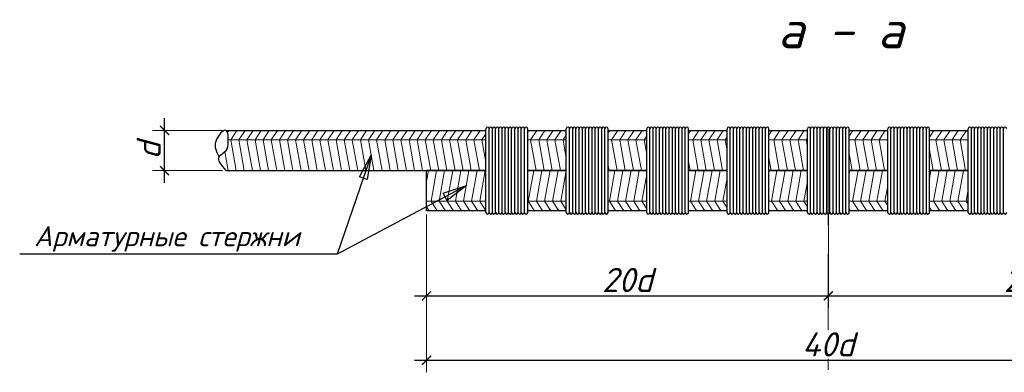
# Model space of a CAD drawing. Header units: millimetres. Extents: x -33345 to 4712671, y -3392 to 121473.
# Tile 526 of 656: x 2652562 to 2659644, y 57927 to 60460. Entities that reach past the tile are written whole.
import ezdxf

# ---------------------------------------------------------------- set-up
doc = ezdxf.new("R2010")
doc.units = ezdxf.units.MM
doc.linetypes.add('ACAD_ISO04W100', pattern=[30, 24, -3, 0, -3])
doc.layers.add('размеры КЖ', color=7, linetype='Continuous')
doc.layers.add('Размеры1', color=252, linetype='Continuous', lineweight=15)
doc.styles.add('GOST 2.304', font='isocpeui.ttf')
doc.styles.add('ISOCPEUR', font='isocpeui.ttf', dxfattribs={"height": 300})
doc.dimstyles.new('SPDS$0', dxfattribs={"dimscale": 100, "dimtxt": 2.5, "dimasz": 1.5, "dimexe": 2, "dimexo": 0.625, "dimtad": 1, "dimdec": 0, "dimtxsty": 'GOST 2.304', "dimblk": '*U113', "dimcen": 0, "dimdle": 2, "dimclre": 256, "dimaunit": 1, "dimazin": 0, "dimtfac": 1, "dimtdec": 0, "dimtmove": 1, "dimatfit": 3, "dimfxl": 0.18, "dimtfill": 1, "dimtolj": 1, "dimtzin": 0, "dimlwe": -1, "dimarcsym": 0})

# ---------------------------------------------------------------- blocks, each defined once
blk = doc.blocks.new('_ArchTick')
at = {"color": 0, "linetype": 'ByBlock', "const_width": 0.15}
blk.add_lwpolyline([(-0.5, -0.5), (0.5, 0.5)], dxfattribs=at)
blk = doc.blocks.new('*D309')
at = {"layer": 'Defpoints', "color": 0, "ltscale": 100, "transparency": 16777216}
for p in [(-49998831, 22683003), (-49998065, 22683003), (-49998065, 22682503)]:
    blk.add_point(p, dxfattribs=at)
at = {"layer": 'Размеры1', "color": 0, "lineweight": -2, "ltscale": 100, "transparency": 16777216}
blk.add_line((-49998831, 22682353), (-49998831, 22683153), dxfattribs=at)
at = {"layer": 'Размеры1', "ltscale": 100, "transparency": 16777216}
for p, q in [((-49998112, 22683003), (-49998981, 22683003)), ((-49998112, 22682503), (-49998981, 22682503))]:
    blk.add_line(p, q, dxfattribs=at)
at = {"layer": 'Размеры1', "color": 0, "lineweight": 0, "ltscale": 100, "transparency": 16777216, "insert": (-49999028, 22682753), "char_height": 300, "attachment_point": 5, "rotation": 90, "style": 'ISOCPEUR', "bg_fill": 3, "box_fill_scale": 1.1, "bg_fill_color": 256, "bg_fill_true_color": 13158600, "bg_fill_transparency": 0}
blk.add_mtext('\\A1;d', dxfattribs=at)
at = {"layer": 'Размеры1', "color": 0, "lineweight": -2, "ltscale": 100, "transparency": 16777216, "xscale": 112.5, "yscale": 112.5, "zscale": 112.5}
for p, rotation in [((-49998831, 22683003), 90), ((-49998831, 22682503), 270)]:
    blk.add_blockref('_ArchTick', p, dxfattribs=dict(at, rotation=rotation))
blk = doc.blocks.new('*U113')
at = {"color": 0, "linetype": 'ByBlock', "const_width": 0.15}
blk.add_lwpolyline([(-0.5, -0.5), (0.5, 0.5)], dxfattribs=at)
blk = doc.blocks.new('*D311')
at = {"layer": 'Defpoints', "color": 0, "ltscale": 100, "transparency": 16777216}
for p in [(-49995572, 22682003), (-49990572, 22682003), (-49990572, 22680947)]:
    blk.add_point(p, dxfattribs=at)
at = {"layer": 'Размеры1', "ltscale": 100, "transparency": 16777216}
for p, q in [((-49995572, 22681956), (-49995572, 22680797)), ((-49990572, 22681956), (-49990572, 22680797))]:
    blk.add_line(p, q, dxfattribs=at)
at = {"layer": 'Размеры1', "color": 0, "lineweight": -2, "ltscale": 100, "transparency": 16777216}
blk.add_line((-49995722, 22680947), (-49990422, 22680947), dxfattribs=at)
at = {"layer": 'Размеры1', "color": 0, "lineweight": -2, "ltscale": 100, "transparency": 16777216, "xscale": 112.5, "yscale": 112.5, "zscale": 112.5, "rotation": 180}
blk.add_blockref('_ArchTick', (-49995572, 22680947), dxfattribs=at)
at = {"layer": 'Размеры1', "color": 0, "lineweight": -2, "ltscale": 100, "transparency": 16777216, "xscale": 112.5, "yscale": 112.5, "zscale": 112.5}
blk.add_blockref('_ArchTick', (-49990572, 22680947), dxfattribs=at)
at = {"layer": 'Размеры1', "color": 0, "lineweight": 0, "ltscale": 100, "transparency": 16777216, "insert": (-49993072, 22681144), "char_height": 300, "attachment_point": 5, "style": 'ISOCPEUR', "bg_fill": 3, "box_fill_scale": 1.1, "bg_fill_color": 256, "bg_fill_true_color": 13158600, "bg_fill_transparency": 0}
blk.add_mtext('\\A1;2{\\fISOCPEUR|b0|i1|c186|p34;0d}', dxfattribs=at)
blk = doc.blocks.new('*D312')
at = {"layer": 'Defpoints', "color": 0, "ltscale": 100, "transparency": 16777216}
for p in [(-49985572, 22681703), (-49995572, 22681203), (-49985572, 22680147)]:
    blk.add_point(p, dxfattribs=at)
at = {"layer": 'Размеры1', "ltscale": 100, "transparency": 16777216}
for p, q in [((-49985572, 22681656), (-49985572, 22679997)), ((-49995572, 22681156), (-49995572, 22679997))]:
    blk.add_line(p, q, dxfattribs=at)
at = {"layer": 'Размеры1', "color": 0, "lineweight": -2, "ltscale": 100, "transparency": 16777216}
blk.add_line((-49995722, 22680147), (-49985422, 22680147), dxfattribs=at)
at = {"layer": 'Размеры1', "color": 0, "lineweight": -2, "ltscale": 100, "transparency": 16777216, "xscale": 112.5, "yscale": 112.5, "zscale": 112.5, "rotation": 180}
blk.add_blockref('_ArchTick', (-49995572, 22680147), dxfattribs=at)
at = {"layer": 'Размеры1', "color": 0, "lineweight": -2, "ltscale": 100, "transparency": 16777216, "xscale": 112.5, "yscale": 112.5, "zscale": 112.5}
blk.add_blockref('_ArchTick', (-49985572, 22680147), dxfattribs=at)
at = {"layer": 'Размеры1', "color": 0, "lineweight": 0, "ltscale": 100, "transparency": 16777216, "insert": (-49990572, 22680344), "char_height": 300, "attachment_point": 5, "style": 'ISOCPEUR', "bg_fill": 3, "box_fill_scale": 1.1, "bg_fill_color": 256, "bg_fill_true_color": 13158600, "bg_fill_transparency": 0}
blk.add_mtext('\\A1;40d', dxfattribs=at)
blk = doc.blocks.new('*D313')
at = {"layer": 'Defpoints', "color": 0, "ltscale": 100, "transparency": 16777216}
for p in [(-49990572, 22682003), (-49985572, 22682003), (-49985572, 22680947)]:
    blk.add_point(p, dxfattribs=at)
at = {"layer": 'Размеры1', "ltscale": 100, "transparency": 16777216}
for p, q in [((-49990572, 22681956), (-49990572, 22680797)), ((-49985572, 22681956), (-49985572, 22680797))]:
    blk.add_line(p, q, dxfattribs=at)
at = {"layer": 'Размеры1', "color": 0, "lineweight": -2, "ltscale": 100, "transparency": 16777216}
blk.add_line((-49990722, 22680947), (-49985422, 22680947), dxfattribs=at)
at = {"layer": 'Размеры1', "color": 0, "lineweight": -2, "ltscale": 100, "transparency": 16777216, "xscale": 112.5, "yscale": 112.5, "zscale": 112.5, "rotation": 180}
blk.add_blockref('_ArchTick', (-49990572, 22680947), dxfattribs=at)
at = {"layer": 'Размеры1', "color": 0, "lineweight": -2, "ltscale": 100, "transparency": 16777216, "xscale": 112.5, "yscale": 112.5, "zscale": 112.5}
blk.add_blockref('_ArchTick', (-49985572, 22680947), dxfattribs=at)
at = {"layer": 'Размеры1', "color": 0, "lineweight": 0, "ltscale": 100, "transparency": 16777216, "insert": (-49988072, 22681144), "char_height": 300, "attachment_point": 5, "style": 'ISOCPEUR', "bg_fill": 3, "box_fill_scale": 1.1, "bg_fill_color": 256, "bg_fill_true_color": 13158600, "bg_fill_transparency": 0}
blk.add_mtext('\\A1;2{\\fISOCPEUR|b0|i1|c186|p34;0d}', dxfattribs=at)
blk = doc.blocks.new('jsd')
at = {"color": 250, "ltscale": 15}
for p, q in [((-49994312.3, 22683003.4), (-49994312.3, 22683023.4)), ((-49993312.3, 22683003.4), (-49993312.3, 22683023.4)), ((-49992312.3, 22683003.4), (-49992312.3, 22683023.4)), ((-49991312.3, 22683003.4), (-49991312.3, 22683023.4)), ((-49990312.3, 22683003.4), (-49990312.3, 22683023.4)), ((-49989312.3, 22683003.4), (-49989312.3, 22683023.4))]:
    blk.add_line(p, q, dxfattribs=at)
at = {"color": 250, "linetype": 'ACAD_ISO04W100', "lineweight": 9, "ltscale": 60}
blk.add_line((-49990572.3, 22680028.9), (-49990572.3, 22683023.4), dxfattribs=at)
at = {"color": 250, "lineweight": 25, "ltscale": 100}
for p, q in [((-49996405.1, 22682426.2), (-49996259.6, 22682693.8)), ((-49996259.6, 22682693.8), (-49996310.1, 22682393.4)), ((-49996310.1, 22682393.4), (-49996405.1, 22682426.2)), ((-49995363.9, 22682222), (-49995075, 22682318.7)), ((-49995075, 22682318.7), (-49995316.7, 22682133.3)), ((-49995316.7, 22682133.3), (-49995363.9, 22682222))]:
    blk.add_line(p, q, dxfattribs=at)
for points in [[(-49996259.6, 22682693.8), (-49996683.9, 22681463.4)], [(-49996683.9, 22681463.4), (-50000633.9, 22681463.4)]]:
    blk.add_lwpolyline(points, dxfattribs=at)
at = {"color": 250, "ltscale": 15}
for centre in [(-49994812.3, 22683023.4), (-49994772.3, 22683023.4), (-49994732.3, 22683023.4), (-49994692.3, 22683023.4), (-49994652.3, 22683023.4), (-49994612.3, 22683023.4), (-49994572.3, 22683023.4), (-49994532.3, 22683023.4), (-49994492.3, 22683023.4), (-49994452.3, 22683023.4), (-49994412.3, 22683023.4), (-49994372.3, 22683023.4), (-49994332.3, 22683023.4), (-49993812.3, 22683023.4), (-49993772.3, 22683023.4), (-49993732.3, 22683023.4), (-49993692.3, 22683023.4), (-49993652.3, 22683023.4), (-49993612.3, 22683023.4), (-49993572.3, 22683023.4), (-49993532.3, 22683023.4), (-49993492.3, 22683023.4), (-49993452.3, 22683023.4), (-49993412.3, 22683023.4), (-49993372.3, 22683023.4), (-49993332.3, 22683023.4), (-49992812.3, 22683023.4), (-49992772.3, 22683023.4), (-49992732.3, 22683023.4), (-49992692.3, 22683023.4), (-49992652.3, 22683023.4), (-49992612.3, 22683023.4), (-49992572.3, 22683023.4), (-49992532.3, 22683023.4), (-49992492.3, 22683023.4), (-49992452.3, 22683023.4), (-49992412.3, 22683023.4), (-49992372.3, 22683023.4), (-49992332.3, 22683023.4), (-49991812.3, 22683023.4), (-49991772.3, 22683023.4), (-49991732.3, 22683023.4), (-49991692.3, 22683023.4), (-49991652.3, 22683023.4), (-49991612.3, 22683023.4), (-49991572.3, 22683023.4), (-49991532.3, 22683023.4), (-49991492.3, 22683023.4), (-49991452.3, 22683023.4), (-49991412.3, 22683023.4), (-49991372.3, 22683023.4), (-49991332.3, 22683023.4), (-49990812.3, 22683023.4), (-49990772.3, 22683023.4), (-49990732.3, 22683023.4), (-49990692.3, 22683023.4), (-49990652.3, 22683023.4), (-49990612.3, 22683023.4), (-49990572.3, 22683023.4), (-49990532.3, 22683023.4), (-49990492.3, 22683023.4), (-49990452.3, 22683023.4), (-49990412.3, 22683023.4), (-49990372.3, 22683023.4), (-49990332.3, 22683023.4), (-49989812.3, 22683023.4), (-49989772.3, 22683023.4), (-49989732.3, 22683023.4), (-49989692.3, 22683023.4), (-49989652.3, 22683023.4), (-49989612.3, 22683023.4), (-49989572.3, 22683023.4), (-49989532.3, 22683023.4), (-49989492.3, 22683023.4), (-49989452.3, 22683023.4), (-49989412.3, 22683023.4), (-49989372.3, 22683023.4), (-49989332.3, 22683023.4), (-49988812.3, 22683023.4), (-49988772.3, 22683023.4), (-49988732.3, 22683023.4), (-49988692.3, 22683023.4), (-49988652.3, 22683023.4), (-49988612.3, 22683023.4), (-49988572.3, 22683023.4), (-49988532.3, 22683023.4), (-49988492.3, 22683023.4), (-49988452.3, 22683023.4), (-49988412.3, 22683023.4), (-49988372.3, 22683023.4)]:
    blk.add_arc(centre, 20, 0, 180, dxfattribs=at)
at = {"layer": 'размеры КЖ', "color": 250, "lineweight": 30}
for p, q in [((-49998065.4, 22683003.4), (-49994832.3, 22683003.4)), ((-49994312.3, 22683003.4), (-49993832.3, 22683003.4)), ((-49993312.3, 22683003.4), (-49992832.3, 22683003.4)), ((-49992312.3, 22683003.4), (-49991832.3, 22683003.4)), ((-49991312.3, 22683003.4), (-49990832.3, 22683003.4)), ((-49990312.3, 22683003.4), (-49989832.3, 22683003.4)), ((-49989312.3, 22683003.4), (-49988832.3, 22683003.4)), ((-49998065.4, 22682503.4), (-49994832.3, 22682503.4)), ((-49995572.3, 22682003.4), (-49995572.3, 22682503.4)), ((-49994832.3, 22682503.4), (-49995572.3, 22682503.4)), ((-49994312.3, 22682503.4), (-49993832.3, 22682503.4)), ((-49993832.3, 22682503.4), (-49994312.3, 22682503.4)), ((-49993312.3, 22682503.4), (-49992832.3, 22682503.4)), ((-49992832.3, 22682503.4), (-49993312.3, 22682503.4)), ((-49992312.3, 22682503.4), (-49991832.3, 22682503.4)), ((-49991832.3, 22682503.4), (-49992312.3, 22682503.4)), ((-49991312.3, 22682503.4), (-49990832.3, 22682503.4)), ((-49990832.3, 22682503.4), (-49991312.3, 22682503.4)), ((-49990312.3, 22682503.4), (-49989832.3, 22682503.4)), ((-49989832.3, 22682503.4), (-49990312.3, 22682503.4)), ((-49989312.3, 22682503.4), (-49988832.3, 22682503.4)), ((-49988832.3, 22682503.4), (-49989312.3, 22682503.4)), ((-49994832.3, 22682003.4), (-49995572.3, 22682003.4)), ((-49993832.3, 22682003.4), (-49994312.3, 22682003.4)), ((-49992832.3, 22682003.4), (-49993312.3, 22682003.4)), ((-49991832.3, 22682003.4), (-49992312.3, 22682003.4)), ((-49990832.3, 22682003.4), (-49991312.3, 22682003.4)), ((-49989832.3, 22682003.4), (-49990312.3, 22682003.4)), ((-49988832.3, 22682003.4), (-49989312.3, 22682003.4))]:
    blk.add_line(p, q, dxfattribs=at)
at = {"layer": 'размеры КЖ', "color": 250, "lineweight": 15}
for p, q in [((-49998048, 22682978.7), (-49998032, 22683003.4)), ((-49998008.3, 22682884.3), (-49997931.2, 22683003.4)), ((-49997907.5, 22682884.3), (-49997830.3, 22683003.4)), ((-49997806.6, 22682884.3), (-49997729.5, 22683003.4)), ((-49997705.7, 22682884.3), (-49997628.6, 22683003.4)), ((-49997604.9, 22682884.3), (-49997527.8, 22683003.4)), ((-49997504, 22682884.3), (-49997426.9, 22683003.4)), ((-49997403.2, 22682884.3), (-49997326.1, 22683003.4)), ((-49997302.3, 22682884.3), (-49997225.2, 22683003.4)), ((-49997201.5, 22682884.3), (-49997124.4, 22683003.4)), ((-49997100.6, 22682884.3), (-49997023.5, 22683003.4)), ((-49996999.8, 22682884.3), (-49996922.7, 22683003.4)), ((-49996898.9, 22682884.3), (-49996821.8, 22683003.4)), ((-49996798.1, 22682884.3), (-49996721, 22683003.4)), ((-49996697.2, 22682884.3), (-49996620.1, 22683003.4)), ((-49996596.4, 22682884.3), (-49996519.2, 22683003.4)), ((-49996495.5, 22682884.3), (-49996418.4, 22683003.4)), ((-49996394.7, 22682884.3), (-49996317.5, 22683003.4)), ((-49996293.8, 22682884.3), (-49996216.7, 22683003.4)), ((-49996193, 22682884.3), (-49996115.8, 22683003.4)), ((-49996092.1, 22682884.3), (-49996015, 22683003.4)), ((-49995991.2, 22682884.3), (-49995914.1, 22683003.4)), ((-49995890.4, 22682884.3), (-49995813.3, 22683003.4)), ((-49995789.5, 22682884.3), (-49995712.4, 22683003.4)), ((-49995688.7, 22682884.3), (-49995611.6, 22683003.4)), ((-49995587.8, 22682884.3), (-49995510.7, 22683003.4)), ((-49995487, 22682884.3), (-49995409.9, 22683003.4)), ((-49995386.1, 22682884.3), (-49995309, 22683003.4)), ((-49995285.3, 22682884.3), (-49995208.2, 22683003.4)), ((-49995184.4, 22682884.3), (-49995107.3, 22683003.4)), ((-49995083.6, 22682884.3), (-49995006.4, 22683003.4)), ((-49994982.7, 22682884.3), (-49994905.6, 22683003.4)), ((-49994312.3, 22682985.1), (-49994300.5, 22683003.4)), ((-49994276.7, 22682884.3), (-49994199.6, 22683003.4)), ((-49994175.9, 22682884.3), (-49994098.8, 22683003.4)), ((-49994075, 22682884.3), (-49993997.9, 22683003.4)), ((-49993974.2, 22682884.3), (-49993897.1, 22683003.4)), ((-49993312.3, 22682972), (-49993291.9, 22683003.4)), ((-49993268.2, 22682884.3), (-49993191.1, 22683003.4)), ((-49993167.4, 22682884.3), (-49993090.2, 22683003.4)), ((-49993066.5, 22682884.3), (-49992989.4, 22683003.4)), ((-49992965.7, 22682884.3), (-49992888.5, 22683003.4)), ((-49992312.3, 22682958.8), (-49992283.4, 22683003.4)), ((-49992259.7, 22682884.3), (-49992182.6, 22683003.4)), ((-49992158.8, 22682884.3), (-49992081.7, 22683003.4)), ((-49992058, 22682884.3), (-49991980.9, 22683003.4)), ((-49991957.1, 22682884.3), (-49991880, 22683003.4)), ((-49991312.3, 22682945.6), (-49991274.9, 22683003.4)), ((-49991251.2, 22682884.3), (-49991174, 22683003.4)), ((-49991150.3, 22682884.3), (-49991073.2, 22683003.4)), ((-49991049.5, 22682884.3), (-49990972.3, 22683003.4)), ((-49990948.6, 22682884.3), (-49990871.5, 22683003.4)), ((-49990312.3, 22682932.4), (-49990266.4, 22683003.4)), ((-49990242.6, 22682884.3), (-49990165.5, 22683003.4)), ((-49990141.8, 22682884.3), (-49990064.7, 22683003.4)), ((-49990040.9, 22682884.3), (-49989963.8, 22683003.4)), ((-49989940.1, 22682884.3), (-49989862.9, 22683003.4)), ((-49989312.3, 22682919.3), (-49989257.8, 22683003.4)), ((-49989234.1, 22682884.3), (-49989157, 22683003.4)), ((-49989133.2, 22682884.3), (-49989056.1, 22683003.4)), ((-49989032.4, 22682884.3), (-49988955.3, 22683003.4)), ((-49988931.5, 22682884.3), (-49988854.4, 22683003.4)), ((-49994832.3, 22682884.3), (-49998038.8, 22682884.3)), ((-49998008.3, 22682884.3), (-49997940, 22682503.4)), ((-49997907.5, 22682884.3), (-49997839.1, 22682503.4)), ((-49997806.6, 22682884.3), (-49997738.3, 22682503.4)), ((-49997705.7, 22682884.3), (-49997637.4, 22682503.4)), ((-49997604.9, 22682884.3), (-49997536.6, 22682503.4)), ((-49997504, 22682884.3), (-49997435.7, 22682503.4)), ((-49997403.2, 22682884.3), (-49997334.8, 22682503.4)), ((-49997302.3, 22682884.3), (-49997234, 22682503.4)), ((-49997201.5, 22682884.3), (-49997133.1, 22682503.4)), ((-49997100.6, 22682884.3), (-49997032.3, 22682503.4)), ((-49996999.8, 22682884.3), (-49996931.4, 22682503.4)), ((-49996898.9, 22682884.3), (-49996830.6, 22682503.4)), ((-49996798.1, 22682884.3), (-49996729.7, 22682503.4)), ((-49996697.2, 22682884.3), (-49996628.9, 22682503.4)), ((-49996596.4, 22682884.3), (-49996528, 22682503.4)), ((-49996495.5, 22682884.3), (-49996427.2, 22682503.4)), ((-49996394.7, 22682884.3), (-49996326.3, 22682503.4)), ((-49996293.8, 22682884.3), (-49996225.5, 22682503.4)), ((-49996193, 22682884.3), (-49996124.6, 22682503.4)), ((-49996092.1, 22682884.3), (-49996023.8, 22682503.4)), ((-49995991.2, 22682884.3), (-49995922.9, 22682503.4)), ((-49995890.4, 22682884.3), (-49995822.1, 22682503.4)), ((-49995789.5, 22682884.3), (-49995721.2, 22682503.4)), ((-49995688.7, 22682884.3), (-49995620.3, 22682503.4)), ((-49995587.8, 22682884.3), (-49995519.5, 22682503.4)), ((-49995487, 22682884.3), (-49995418.6, 22682503.4)), ((-49995386.1, 22682884.3), (-49995317.8, 22682503.4)), ((-49995285.3, 22682884.3), (-49995216.9, 22682503.4)), ((-49995184.4, 22682884.3), (-49995116.1, 22682503.4)), ((-49995083.6, 22682884.3), (-49995015.2, 22682503.4)), ((-49994982.7, 22682884.3), (-49994914.4, 22682503.4)), ((-49994881.9, 22682884.3), (-49994832.3, 22682960.8)), ((-49994881.9, 22682884.3), (-49994832.3, 22682607.9)), ((-49993832.3, 22682884.3), (-49994312.3, 22682884.3)), ((-49994276.7, 22682884.3), (-49994208.4, 22682503.4)), ((-49994175.9, 22682884.3), (-49994107.6, 22682503.4)), ((-49994075, 22682884.3), (-49994006.7, 22682503.4)), ((-49993974.2, 22682884.3), (-49993905.8, 22682503.4)), ((-49993873.3, 22682884.3), (-49993832.3, 22682947.7)), ((-49993873.3, 22682884.3), (-49993832.3, 22682655.4)), ((-49992832.3, 22682884.3), (-49993312.3, 22682884.3)), ((-49993268.2, 22682884.3), (-49993199.9, 22682503.4)), ((-49993167.4, 22682884.3), (-49993099, 22682503.4)), ((-49993066.5, 22682884.3), (-49992998.2, 22682503.4)), ((-49992965.7, 22682884.3), (-49992897.3, 22682503.4)), ((-49992864.8, 22682884.3), (-49992832.3, 22682934.5)), ((-49992864.8, 22682884.3), (-49992832.3, 22682703)), ((-49991832.3, 22682884.3), (-49992312.3, 22682884.3)), ((-49992259.7, 22682884.3), (-49992191.3, 22682503.4)), ((-49992158.8, 22682884.3), (-49992090.5, 22682503.4)), ((-49992058, 22682884.3), (-49991989.6, 22682503.4)), ((-49991957.1, 22682884.3), (-49991888.8, 22682503.4)), ((-49991856.3, 22682884.3), (-49991832.3, 22682921.3)), ((-49991856.3, 22682884.3), (-49991832.3, 22682750.5)), ((-49990832.3, 22682884.3), (-49991312.3, 22682884.3)), ((-49991251.2, 22682884.3), (-49991182.8, 22682503.4)), ((-49991150.3, 22682884.3), (-49991082, 22682503.4)), ((-49991049.5, 22682884.3), (-49990981.1, 22682503.4)), ((-49990948.6, 22682884.3), (-49990880.3, 22682503.4)), ((-49990847.7, 22682884.3), (-49990832.3, 22682908.1)), ((-49990847.7, 22682884.3), (-49990832.3, 22682798.1)), ((-49989832.3, 22682884.3), (-49990312.3, 22682884.3)), ((-49990242.6, 22682884.3), (-49990174.3, 22682503.4)), ((-49990141.8, 22682884.3), (-49990073.4, 22682503.4)), ((-49990040.9, 22682884.3), (-49989972.6, 22682503.4)), ((-49989940.1, 22682884.3), (-49989871.7, 22682503.4)), ((-49989839.2, 22682884.3), (-49989832.3, 22682895)), ((-49989839.2, 22682884.3), (-49989832.3, 22682845.6)), ((-49988832.3, 22682884.3), (-49989312.3, 22682884.3)), ((-49989234.1, 22682884.3), (-49989165.8, 22682503.4)), ((-49989133.2, 22682884.3), (-49989064.9, 22682503.4)), ((-49989032.4, 22682884.3), (-49988964, 22682503.4)), ((-49988931.5, 22682884.3), (-49988863.2, 22682503.4)), ((-49998082.6, 22682736.2), (-49998040.8, 22682503.4)), ((-49989312.3, 22682757.9), (-49989266.6, 22682503.4)), ((-49992312.3, 22682615.3), (-49992292.2, 22682503.4)), ((-49991312.3, 22682662.8), (-49991283.7, 22682503.4)), ((-49990312.3, 22682710.4), (-49990275.1, 22682503.4)), ((-49995572.3, 22682366.5), (-49995547.7, 22682503.4)), ((-49995515.2, 22682122.4), (-49995446.9, 22682503.4)), ((-49995414.4, 22682122.4), (-49995346, 22682503.4)), ((-49995313.5, 22682122.4), (-49995245.2, 22682503.4)), ((-49995212.7, 22682122.4), (-49995144.3, 22682503.4)), ((-49995111.8, 22682122.4), (-49995043.5, 22682503.4)), ((-49995011, 22682122.4), (-49994942.6, 22682503.4)), ((-49994910.1, 22682122.4), (-49994841.8, 22682503.4)), ((-49994312.3, 22682520.2), (-49994309.3, 22682503.4)), ((-49994305, 22682122.4), (-49994236.6, 22682503.4)), ((-49994204.1, 22682122.4), (-49994135.8, 22682503.4)), ((-49994103.3, 22682122.4), (-49994034.9, 22682503.4)), ((-49994002.4, 22682122.4), (-49993934.1, 22682503.4)), ((-49993901.6, 22682122.4), (-49993833.2, 22682503.4)), ((-49993312.3, 22682567.7), (-49993300.7, 22682503.4)), ((-49993296.4, 22682122.4), (-49993228.1, 22682503.4)), ((-49993195.6, 22682122.4), (-49993127.3, 22682503.4)), ((-49993094.7, 22682122.4), (-49993026.4, 22682503.4)), ((-49992993.9, 22682122.4), (-49992925.5, 22682503.4)), ((-49992287.9, 22682122.4), (-49992219.6, 22682503.4)), ((-49992187.1, 22682122.4), (-49992118.7, 22682503.4)), ((-49992086.2, 22682122.4), (-49992017.9, 22682503.4)), ((-49991985.4, 22682122.4), (-49991917, 22682503.4)), ((-49991312.3, 22682501.3), (-49991311.9, 22682503.4)), ((-49991279.4, 22682122.4), (-49991211, 22682503.4)), ((-49991178.5, 22682122.4), (-49991110.2, 22682503.4)), ((-49991077.7, 22682122.4), (-49991009.3, 22682503.4)), ((-49990976.8, 22682122.4), (-49990908.5, 22682503.4)), ((-49990312.3, 22682453.7), (-49990303.4, 22682503.4)), ((-49990270.9, 22682122.4), (-49990202.5, 22682503.4)), ((-49990170, 22682122.4), (-49990101.7, 22682503.4)), ((-49990069.2, 22682122.4), (-49990000.8, 22682503.4)), ((-49989968.3, 22682122.4), (-49989900, 22682503.4)), ((-49989312.3, 22682406.2), (-49989294.8, 22682503.4)), ((-49989262.3, 22682122.4), (-49989194, 22682503.4)), ((-49989161.5, 22682122.4), (-49989093.1, 22682503.4)), ((-49989060.6, 22682122.4), (-49988992.3, 22682503.4)), ((-49988959.8, 22682122.4), (-49988891.4, 22682503.4)), ((-49992893, 22682122.4), (-49992832.3, 22682461.1)), ((-49991884.5, 22682122.4), (-49991832.3, 22682413.5)), ((-49990876, 22682122.4), (-49990832.3, 22682366)), ((-49989867.4, 22682122.4), (-49989832.3, 22682318.5)), ((-49988858.9, 22682122.4), (-49988832.3, 22682270.9)), ((-49994832.3, 22682122.4), (-49995572.3, 22682122.4)), ((-49995515.2, 22682122.4), (-49995438.1, 22682003.4)), ((-49995414.4, 22682122.4), (-49995337.2, 22682003.4)), ((-49995313.5, 22682122.4), (-49995236.4, 22682003.4)), ((-49995212.7, 22682122.4), (-49995135.5, 22682003.4)), ((-49995111.8, 22682122.4), (-49995034.7, 22682003.4)), ((-49995011, 22682122.4), (-49994933.8, 22682003.4)), ((-49994910.1, 22682122.4), (-49994833, 22682003.4)), ((-49993832.3, 22682122.4), (-49994312.3, 22682122.4)), ((-49994305, 22682122.4), (-49994227.9, 22682003.4)), ((-49994204.1, 22682122.4), (-49994127, 22682003.4)), ((-49994103.3, 22682122.4), (-49994026.2, 22682003.4)), ((-49994002.4, 22682122.4), (-49993925.3, 22682003.4)), ((-49993901.6, 22682122.4), (-49993832.3, 22682015.4)), ((-49992832.3, 22682122.4), (-49993312.3, 22682122.4)), ((-49993296.4, 22682122.4), (-49993219.3, 22682003.4)), ((-49993195.6, 22682122.4), (-49993118.5, 22682003.4)), ((-49993094.7, 22682122.4), (-49993017.6, 22682003.4)), ((-49992993.9, 22682122.4), (-49992916.8, 22682003.4)), ((-49992893, 22682122.4), (-49992832.3, 22682028.6)), ((-49991832.3, 22682122.4), (-49992312.3, 22682122.4)), ((-49992287.9, 22682122.4), (-49992210.8, 22682003.4)), ((-49992187.1, 22682122.4), (-49992109.9, 22682003.4)), ((-49992086.2, 22682122.4), (-49992009.1, 22682003.4)), ((-49991985.4, 22682122.4), (-49991908.2, 22682003.4)), ((-49991884.5, 22682122.4), (-49991832.3, 22682041.8)), ((-49990832.3, 22682122.4), (-49991312.3, 22682122.4)), ((-49991279.4, 22682122.4), (-49991202.3, 22682003.4)), ((-49991178.5, 22682122.4), (-49991101.4, 22682003.4)), ((-49991077.7, 22682122.4), (-49991000.6, 22682003.4)), ((-49990976.8, 22682122.4), (-49990899.7, 22682003.4)), ((-49990876, 22682122.4), (-49990832.3, 22682055)), ((-49989832.3, 22682122.4), (-49990312.3, 22682122.4)), ((-49990270.9, 22682122.4), (-49990193.7, 22682003.4)), ((-49990170, 22682122.4), (-49990092.9, 22682003.4)), ((-49990069.2, 22682122.4), (-49989992, 22682003.4)), ((-49989968.3, 22682122.4), (-49989891.2, 22682003.4)), ((-49989867.4, 22682122.4), (-49989832.3, 22682068.1)), ((-49988832.3, 22682122.4), (-49989312.3, 22682122.4)), ((-49989262.3, 22682122.4), (-49989185.2, 22682003.4)), ((-49989161.5, 22682122.4), (-49989084.4, 22682003.4)), ((-49989060.6, 22682122.4), (-49988983.5, 22682003.4)), ((-49988959.8, 22682122.4), (-49988882.6, 22682003.4)), ((-49988858.9, 22682122.4), (-49988832.3, 22682081.3)), ((-49995572.3, 22682054.8), (-49995538.9, 22682003.4)), ((-49992312.3, 22682004.3), (-49992311.7, 22682003.4)), ((-49991312.3, 22682017.5), (-49991303.1, 22682003.4)), ((-49990312.3, 22682030.7), (-49990294.6, 22682003.4)), ((-49989312.3, 22682043.8), (-49989286.1, 22682003.4))]:
    blk.add_line(p, q, dxfattribs=at)
at = {"layer": 'размеры КЖ', "color": 250, "lineweight": 30}
blk.add_spline([(-49998065.4, 22682503.4), (-49998148.6, 22682681.4), (-49998063.9, 22682754.5), (-49998039.5, 22682851.7), (-49998065.4, 22683003.4), (-49998194.8, 22682866), (-49998151.1, 22682673.2)], degree=3, dxfattribs=at)
at = {"color": 250, "linetype": 'Continuous', "lineweight": 0, "ltscale": 100, "style": 'ISOCPEUR'}
blk.add_text('а - а', height=466.67, dxfattribs=at).set_placement((-49991201.5, 22684023.9))
at = {"lineweight": 25, "ltscale": 100, "insert": (-50000454.2, 22681813.4), "char_height": 250, "width": 3637.5, "attachment_point": 1, "style": 'ISOCPEUR'}
blk.add_mtext('\\fISOCPEUR|b0|i1|c1|p34;\\W1.0000000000;\\T1.0000000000;\\o\\lАрматурные стержни ', dxfattribs=at)
at = {"layer": 'Размеры1', "color": 250, "lineweight": 0, "ltscale": 100}
dim = blk.add_linear_dim(base=(-49998830.9, 22683003.4), p1=(-49998065.4, 22682503.4), p2=(-49998065.4, 22683003.4), angle=90, text='d', dimstyle='SPDS$0', override={"dimscale": 75, "dimlfac": 1, "dimtxsty": 'ISOCPEUR', "dimblk1": 'ArchTick', "dimblk2": 'ArchTick', "dimsah": 1, "dimtolj": 1}, dxfattribs=at)
dim.commit()
dim.dimension.update_dxf_attribs({"geometry": '*D309', "text_midpoint": (-49998830.9, 22682753.4), "dimtype": 128})
dim = blk.add_linear_dim(base=(-49990572.3, 22680947), p1=(-49995572.3, 22682003.4), p2=(-49990572.3, 22682003.4), text='2{\\fISOCPEUR|b0|i1|c186|p34;0d}', dimstyle='SPDS$0', override={"dimscale": 75, "dimlfac": 1, "dimtxsty": 'ISOCPEUR', "dimblk1": 'ArchTick', "dimblk2": 'ArchTick', "dimsah": 1, "dimtolj": 1}, dxfattribs=at)
dim.commit()
dim.dimension.update_dxf_attribs({"geometry": '*D311', "text_midpoint": (-49993072.3, 22681143.9)})
at = {"color": 250, "ltscale": 15}
for p, q in [((-49994832.3, 22681983.4), (-49994832.3, 22683023.4)), ((-49994792.3, 22681983.4), (-49994792.3, 22683023.4)), ((-49994792.3, 22681983.4), (-49994792.3, 22683023.4)), ((-49994752.3, 22681983.4), (-49994752.3, 22683023.4)), ((-49994752.3, 22681983.4), (-49994752.3, 22683023.4)), ((-49994712.3, 22681983.4), (-49994712.3, 22683023.4)), ((-49994712.3, 22681983.4), (-49994712.3, 22683023.4)), ((-49994672.3, 22681983.4), (-49994672.3, 22683023.4)), ((-49994672.3, 22681983.4), (-49994672.3, 22683023.4)), ((-49994632.3, 22681983.4), (-49994632.3, 22683023.4)), ((-49994632.3, 22681983.4), (-49994632.3, 22683023.4)), ((-49994592.3, 22681983.4), (-49994592.3, 22683023.4)), ((-49994592.3, 22681983.4), (-49994592.3, 22683023.4)), ((-49994552.3, 22681983.4), (-49994552.3, 22683023.4)), ((-49994552.3, 22681983.4), (-49994552.3, 22683023.4)), ((-49994512.3, 22681983.4), (-49994512.3, 22683023.4)), ((-49994512.3, 22681983.4), (-49994512.3, 22683023.4)), ((-49994472.3, 22681983.4), (-49994472.3, 22683023.4)), ((-49994472.3, 22681983.4), (-49994472.3, 22683023.4)), ((-49994432.3, 22681983.4), (-49994432.3, 22683023.4)), ((-49994432.3, 22681983.4), (-49994432.3, 22683023.4)), ((-49994392.3, 22681983.4), (-49994392.3, 22683023.4)), ((-49994392.3, 22681983.4), (-49994392.3, 22683023.4)), ((-49994352.3, 22681983.4), (-49994352.3, 22683023.4)), ((-49994352.3, 22681983.4), (-49994352.3, 22683023.4)), ((-49994312.3, 22681983.4), (-49994312.3, 22683023.4)), ((-49993832.3, 22681983.4), (-49993832.3, 22683023.4)), ((-49993792.3, 22681983.4), (-49993792.3, 22683023.4)), ((-49993792.3, 22681983.4), (-49993792.3, 22683023.4)), ((-49993752.3, 22681983.4), (-49993752.3, 22683023.4)), ((-49993752.3, 22681983.4), (-49993752.3, 22683023.4)), ((-49993712.3, 22681983.4), (-49993712.3, 22683023.4)), ((-49993712.3, 22681983.4), (-49993712.3, 22683023.4)), ((-49993672.3, 22681983.4), (-49993672.3, 22683023.4)), ((-49993672.3, 22681983.4), (-49993672.3, 22683023.4)), ((-49993632.3, 22681983.4), (-49993632.3, 22683023.4)), ((-49993632.3, 22681983.4), (-49993632.3, 22683023.4)), ((-49993592.3, 22681983.4), (-49993592.3, 22683023.4)), ((-49993592.3, 22681983.4), (-49993592.3, 22683023.4)), ((-49993552.3, 22681983.4), (-49993552.3, 22683023.4)), ((-49993552.3, 22681983.4), (-49993552.3, 22683023.4)), ((-49993512.3, 22681983.4), (-49993512.3, 22683023.4)), ((-49993512.3, 22681983.4), (-49993512.3, 22683023.4)), ((-49993472.3, 22681983.4), (-49993472.3, 22683023.4)), ((-49993472.3, 22681983.4), (-49993472.3, 22683023.4)), ((-49993432.3, 22681983.4), (-49993432.3, 22683023.4)), ((-49993432.3, 22681983.4), (-49993432.3, 22683023.4)), ((-49993392.3, 22681983.4), (-49993392.3, 22683023.4)), ((-49993392.3, 22681983.4), (-49993392.3, 22683023.4)), ((-49993352.3, 22681983.4), (-49993352.3, 22683023.4)), ((-49993352.3, 22681983.4), (-49993352.3, 22683023.4)), ((-49993312.3, 22681983.4), (-49993312.3, 22683023.4)), ((-49992832.3, 22681983.4), (-49992832.3, 22683023.4)), ((-49992792.3, 22681983.4), (-49992792.3, 22683023.4)), ((-49992792.3, 22681983.4), (-49992792.3, 22683023.4)), ((-49992752.3, 22681983.4), (-49992752.3, 22683023.4)), ((-49992752.3, 22681983.4), (-49992752.3, 22683023.4)), ((-49992712.3, 22681983.4), (-49992712.3, 22683023.4)), ((-49992712.3, 22681983.4), (-49992712.3, 22683023.4)), ((-49992672.3, 22681983.4), (-49992672.3, 22683023.4)), ((-49992672.3, 22681983.4), (-49992672.3, 22683023.4)), ((-49992632.3, 22681983.4), (-49992632.3, 22683023.4)), ((-49992632.3, 22681983.4), (-49992632.3, 22683023.4)), ((-49992592.3, 22681983.4), (-49992592.3, 22683023.4)), ((-49992592.3, 22681983.4), (-49992592.3, 22683023.4)), ((-49992552.3, 22681983.4), (-49992552.3, 22683023.4)), ((-49992552.3, 22681983.4), (-49992552.3, 22683023.4)), ((-49992512.3, 22681983.4), (-49992512.3, 22683023.4)), ((-49992512.3, 22681983.4), (-49992512.3, 22683023.4)), ((-49992472.3, 22681983.4), (-49992472.3, 22683023.4)), ((-49992472.3, 22681983.4), (-49992472.3, 22683023.4)), ((-49992432.3, 22681983.4), (-49992432.3, 22683023.4)), ((-49992432.3, 22681983.4), (-49992432.3, 22683023.4)), ((-49992392.3, 22681983.4), (-49992392.3, 22683023.4)), ((-49992392.3, 22681983.4), (-49992392.3, 22683023.4)), ((-49992352.3, 22681983.4), (-49992352.3, 22683023.4)), ((-49992352.3, 22681983.4), (-49992352.3, 22683023.4)), ((-49992312.3, 22681983.4), (-49992312.3, 22683023.4)), ((-49991832.3, 22681983.4), (-49991832.3, 22683023.4)), ((-49991792.3, 22681983.4), (-49991792.3, 22683023.4)), ((-49991792.3, 22681983.4), (-49991792.3, 22683023.4)), ((-49991752.3, 22681983.4), (-49991752.3, 22683023.4)), ((-49991752.3, 22681983.4), (-49991752.3, 22683023.4)), ((-49991712.3, 22681983.4), (-49991712.3, 22683023.4)), ((-49991712.3, 22681983.4), (-49991712.3, 22683023.4)), ((-49991672.3, 22681983.4), (-49991672.3, 22683023.4)), ((-49991672.3, 22681983.4), (-49991672.3, 22683023.4)), ((-49991632.3, 22681983.4), (-49991632.3, 22683023.4)), ((-49991632.3, 22681983.4), (-49991632.3, 22683023.4)), ((-49991592.3, 22681983.4), (-49991592.3, 22683023.4)), ((-49991592.3, 22681983.4), (-49991592.3, 22683023.4)), ((-49991552.3, 22681983.4), (-49991552.3, 22683023.4)), ((-49991552.3, 22681983.4), (-49991552.3, 22683023.4)), ((-49991512.3, 22681983.4), (-49991512.3, 22683023.4)), ((-49991512.3, 22681983.4), (-49991512.3, 22683023.4)), ((-49991472.3, 22681983.4), (-49991472.3, 22683023.4)), ((-49991472.3, 22681983.4), (-49991472.3, 22683023.4)), ((-49991432.3, 22681983.4), (-49991432.3, 22683023.4)), ((-49991432.3, 22681983.4), (-49991432.3, 22683023.4)), ((-49991392.3, 22681983.4), (-49991392.3, 22683023.4)), ((-49991392.3, 22681983.4), (-49991392.3, 22683023.4)), ((-49991352.3, 22681983.4), (-49991352.3, 22683023.4)), ((-49991352.3, 22681983.4), (-49991352.3, 22683023.4)), ((-49991312.3, 22681983.4), (-49991312.3, 22683023.4)), ((-49990832.3, 22681983.4), (-49990832.3, 22683023.4)), ((-49990792.3, 22681983.4), (-49990792.3, 22683023.4)), ((-49990792.3, 22681983.4), (-49990792.3, 22683023.4))]:
    blk.add_line(p, q, dxfattribs=at)
for centre in [(-49994812.3, 22681983.4), (-49994772.3, 22681983.4), (-49994732.3, 22681983.4), (-49994692.3, 22681983.4), (-49994652.3, 22681983.4), (-49994612.3, 22681983.4), (-49994572.3, 22681983.4), (-49994532.3, 22681983.4), (-49994492.3, 22681983.4), (-49994452.3, 22681983.4), (-49994412.3, 22681983.4), (-49994372.3, 22681983.4), (-49994332.3, 22681983.4), (-49993812.3, 22681983.4), (-49993772.3, 22681983.4), (-49993732.3, 22681983.4), (-49993692.3, 22681983.4), (-49993652.3, 22681983.4), (-49993612.3, 22681983.4), (-49993572.3, 22681983.4), (-49993532.3, 22681983.4), (-49993492.3, 22681983.4), (-49993452.3, 22681983.4), (-49993412.3, 22681983.4), (-49993372.3, 22681983.4), (-49993332.3, 22681983.4), (-49992812.3, 22681983.4), (-49992772.3, 22681983.4), (-49992732.3, 22681983.4), (-49992692.3, 22681983.4), (-49992652.3, 22681983.4), (-49992612.3, 22681983.4), (-49992572.3, 22681983.4), (-49992532.3, 22681983.4), (-49992492.3, 22681983.4), (-49992452.3, 22681983.4), (-49992412.3, 22681983.4), (-49992372.3, 22681983.4), (-49992332.3, 22681983.4), (-49991812.3, 22681983.4), (-49991772.3, 22681983.4), (-49991732.3, 22681983.4), (-49991692.3, 22681983.4), (-49991652.3, 22681983.4), (-49991612.3, 22681983.4), (-49991572.3, 22681983.4), (-49991532.3, 22681983.4), (-49991492.3, 22681983.4), (-49991452.3, 22681983.4), (-49991412.3, 22681983.4), (-49991372.3, 22681983.4), (-49991332.3, 22681983.4), (-49990812.3, 22681983.4)]:
    blk.add_arc(centre, 20, 180, 0, dxfattribs=at)
at = {"layer": 'Размеры1', "color": 250, "lineweight": 0, "ltscale": 100}
dim = blk.add_linear_dim(base=(-49985572.3, 22680147), p1=(-49995572.3, 22681203.4), p2=(-49985572.3, 22681703.4), text='40d', dimstyle='SPDS$0', override={"dimscale": 75, "dimlfac": 1, "dimtxsty": 'ISOCPEUR', "dimblk1": 'ArchTick', "dimblk2": 'ArchTick', "dimsah": 1, "dimtolj": 1}, dxfattribs=at)
dim.commit()
dim.dimension.update_dxf_attribs({"geometry": '*D312', "text_midpoint": (-49990572.3, 22680343.9)})
at = {"color": 250, "lineweight": 25, "ltscale": 100}
blk.add_lwpolyline([(-49995075, 22682318.7), (-49996683.9, 22681463.4)], dxfattribs=at)
at = {"layer": 'Размеры1', "color": 250, "lineweight": 0, "ltscale": 100}
dim = blk.add_linear_dim(base=(-49985572.3, 22680947), p1=(-49990572.3, 22682003.4), p2=(-49985572.3, 22682003.4), text='2{\\fISOCPEUR|b0|i1|c186|p34;0d}', dimstyle='SPDS$0', override={"dimscale": 75, "dimlfac": 1, "dimtxsty": 'ISOCPEUR', "dimblk1": 'ArchTick', "dimblk2": 'ArchTick', "dimsah": 1, "dimtolj": 1}, dxfattribs=at)
dim.commit()
dim.dimension.update_dxf_attribs({"geometry": '*D313', "text_midpoint": (-49988072.3, 22681143.9)})
at = {"color": 250, "ltscale": 15}
for p, q in [((-49990752.3, 22681983.4), (-49990752.3, 22683023.4)), ((-49990752.3, 22681983.4), (-49990752.3, 22683023.4)), ((-49990712.3, 22681983.4), (-49990712.3, 22683023.4)), ((-49990712.3, 22681983.4), (-49990712.3, 22683023.4)), ((-49990672.3, 22681983.4), (-49990672.3, 22683023.4)), ((-49990672.3, 22681983.4), (-49990672.3, 22683023.4)), ((-49990632.3, 22681983.4), (-49990632.3, 22683023.4)), ((-49990632.3, 22681983.4), (-49990632.3, 22683023.4)), ((-49990592.3, 22681983.4), (-49990592.3, 22683023.4)), ((-49990592.3, 22681983.4), (-49990592.3, 22683023.4)), ((-49990552.3, 22681983.4), (-49990552.3, 22683023.4)), ((-49990552.3, 22681983.4), (-49990552.3, 22683023.4)), ((-49990512.3, 22681983.4), (-49990512.3, 22683023.4)), ((-49990512.3, 22681983.4), (-49990512.3, 22683023.4)), ((-49990472.3, 22681983.4), (-49990472.3, 22683023.4)), ((-49990472.3, 22681983.4), (-49990472.3, 22683023.4)), ((-49990432.3, 22681983.4), (-49990432.3, 22683023.4)), ((-49990432.3, 22681983.4), (-49990432.3, 22683023.4)), ((-49990392.3, 22681983.4), (-49990392.3, 22683023.4)), ((-49990392.3, 22681983.4), (-49990392.3, 22683023.4)), ((-49990352.3, 22681983.4), (-49990352.3, 22683023.4)), ((-49990352.3, 22681983.4), (-49990352.3, 22683023.4)), ((-49990312.3, 22681983.4), (-49990312.3, 22683023.4)), ((-49989832.3, 22681983.4), (-49989832.3, 22683023.4)), ((-49989792.3, 22681983.4), (-49989792.3, 22683023.4)), ((-49989792.3, 22681983.4), (-49989792.3, 22683023.4)), ((-49989752.3, 22681983.4), (-49989752.3, 22683023.4)), ((-49989752.3, 22681983.4), (-49989752.3, 22683023.4)), ((-49989712.3, 22681983.4), (-49989712.3, 22683023.4)), ((-49989712.3, 22681983.4), (-49989712.3, 22683023.4)), ((-49989672.3, 22681983.4), (-49989672.3, 22683023.4)), ((-49989672.3, 22681983.4), (-49989672.3, 22683023.4)), ((-49989632.3, 22681983.4), (-49989632.3, 22683023.4)), ((-49989632.3, 22681983.4), (-49989632.3, 22683023.4)), ((-49989592.3, 22681983.4), (-49989592.3, 22683023.4)), ((-49989592.3, 22681983.4), (-49989592.3, 22683023.4)), ((-49989552.3, 22681983.4), (-49989552.3, 22683023.4)), ((-49989552.3, 22681983.4), (-49989552.3, 22683023.4)), ((-49989512.3, 22681983.4), (-49989512.3, 22683023.4)), ((-49989512.3, 22681983.4), (-49989512.3, 22683023.4)), ((-49989472.3, 22681983.4), (-49989472.3, 22683023.4)), ((-49989472.3, 22681983.4), (-49989472.3, 22683023.4)), ((-49989432.3, 22681983.4), (-49989432.3, 22683023.4)), ((-49989432.3, 22681983.4), (-49989432.3, 22683023.4)), ((-49989392.3, 22681983.4), (-49989392.3, 22683023.4)), ((-49989392.3, 22681983.4), (-49989392.3, 22683023.4)), ((-49989352.3, 22681983.4), (-49989352.3, 22683023.4)), ((-49989352.3, 22681983.4), (-49989352.3, 22683023.4)), ((-49989312.3, 22681983.4), (-49989312.3, 22683023.4)), ((-49988832.3, 22681983.4), (-49988832.3, 22683023.4)), ((-49988792.3, 22681983.4), (-49988792.3, 22683023.4)), ((-49988792.3, 22681983.4), (-49988792.3, 22683023.4)), ((-49988752.3, 22681983.4), (-49988752.3, 22683023.4)), ((-49988752.3, 22681983.4), (-49988752.3, 22683023.4)), ((-49988712.3, 22681983.4), (-49988712.3, 22683023.4)), ((-49988712.3, 22681983.4), (-49988712.3, 22683023.4)), ((-49988672.3, 22681983.4), (-49988672.3, 22683023.4)), ((-49988672.3, 22681983.4), (-49988672.3, 22683023.4)), ((-49988632.3, 22681983.4), (-49988632.3, 22683023.4)), ((-49988632.3, 22681983.4), (-49988632.3, 22683023.4)), ((-49988592.3, 22681983.4), (-49988592.3, 22683023.4)), ((-49988592.3, 22681983.4), (-49988592.3, 22683023.4)), ((-49988552.3, 22681983.4), (-49988552.3, 22683023.4)), ((-49988552.3, 22681983.4), (-49988552.3, 22683023.4)), ((-49988512.3, 22681983.4), (-49988512.3, 22683023.4)), ((-49988512.3, 22681983.4), (-49988512.3, 22683023.4)), ((-49988472.3, 22681983.4), (-49988472.3, 22683023.4)), ((-49988472.3, 22681983.4), (-49988472.3, 22683023.4)), ((-49988432.3, 22681983.4), (-49988432.3, 22683023.4)), ((-49988432.3, 22681983.4), (-49988432.3, 22683023.4)), ((-49988392.3, 22681983.4), (-49988392.3, 22683023.4)), ((-49988392.3, 22681983.4), (-49988392.3, 22683023.4))]:
    blk.add_line(p, q, dxfattribs=at)
for centre in [(-49990772.3, 22681983.4), (-49990732.3, 22681983.4), (-49990692.3, 22681983.4), (-49990652.3, 22681983.4), (-49990612.3, 22681983.4), (-49990572.3, 22681983.4), (-49990532.3, 22681983.4), (-49990492.3, 22681983.4), (-49990452.3, 22681983.4), (-49990412.3, 22681983.4), (-49990372.3, 22681983.4), (-49990332.3, 22681983.4), (-49989812.3, 22681983.4), (-49989772.3, 22681983.4), (-49989732.3, 22681983.4), (-49989692.3, 22681983.4), (-49989652.3, 22681983.4), (-49989612.3, 22681983.4), (-49989572.3, 22681983.4), (-49989532.3, 22681983.4), (-49989492.3, 22681983.4), (-49989452.3, 22681983.4), (-49989412.3, 22681983.4), (-49989372.3, 22681983.4), (-49989332.3, 22681983.4), (-49988812.3, 22681983.4), (-49988772.3, 22681983.4), (-49988732.3, 22681983.4), (-49988692.3, 22681983.4), (-49988652.3, 22681983.4), (-49988612.3, 22681983.4), (-49988572.3, 22681983.4), (-49988532.3, 22681983.4), (-49988492.3, 22681983.4), (-49988452.3, 22681983.4), (-49988412.3, 22681983.4), (-49988372.3, 22681983.4)]:
    blk.add_arc(centre, 20, 180, 0, dxfattribs=at)

msp = doc.modelspace()

# ---------------------------------------------------------------- block references
at = {"color": 7, "true_color": 0xffffff, "xscale": 0.5780932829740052, "yscale": 0.5780932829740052, "zscale": 0.5780932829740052}
msp.add_blockref('jsd', (31557592.137, -13053227.291), dxfattribs=at)

doc.saveas('drawing.dxf')
